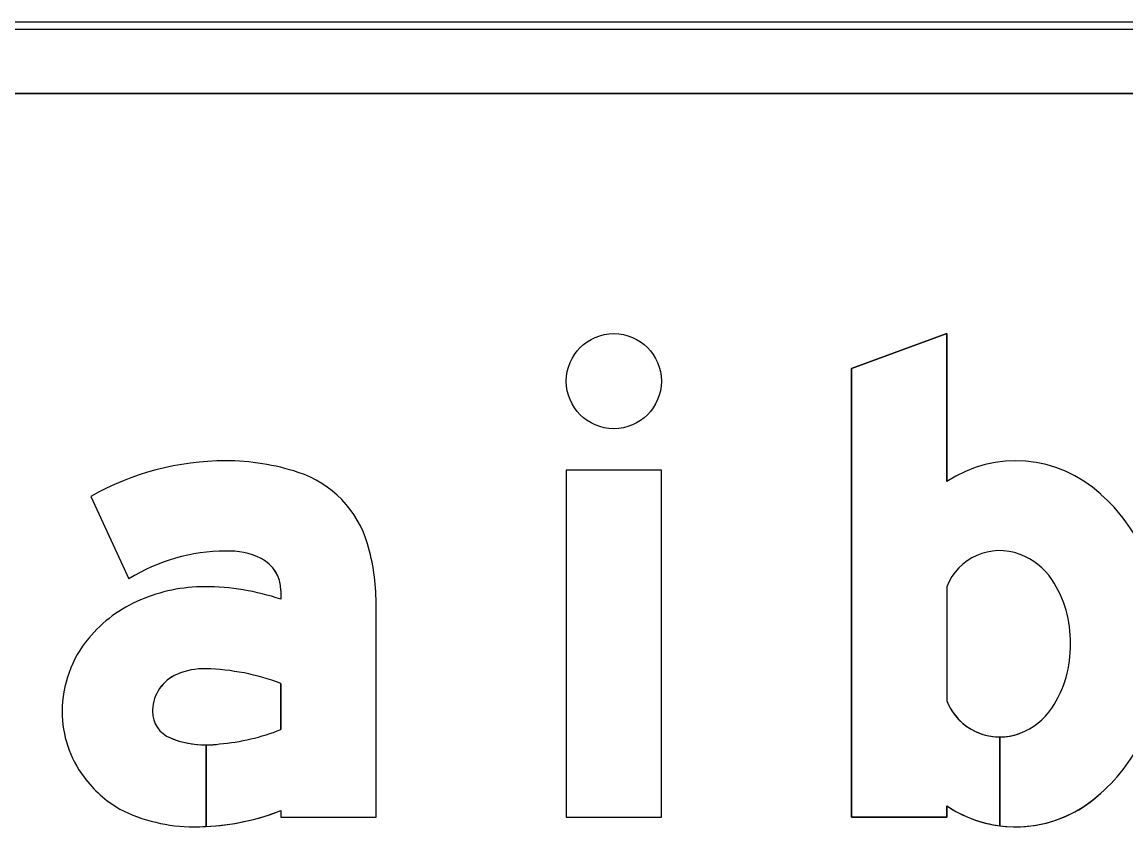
# Model space of a CAD drawing. Extents: x 1806251 to 1809821, y 414895 to 422886.
# Drawn here: x 1809677.2494 to 1809677.5581, y 415182.4222 to 415182.6505 of the extents above; entities that cross this region are included whole.
import ezdxf

# ---------------------------------------------------------------- set-up
doc = ezdxf.new("R2010")
doc.units = 0
for name, color, linetype in [('GSBWFILL', 7, 'Continuous'), ('GSCOLORFILL', 7, 'Continuous'), ('GSOUTLINE', 7, 'Continuous')]:
    doc.layers.add(name, color=color, linetype=linetype)

msp = doc.modelspace()

# ---------------------------------------------------------------- linework, layer by layer
at = {"layer": 'GSBWFILL'}
for p, q in [((1809678.4255, 415182.6505), (1809676.7655, 415182.6505)), ((1809676.7655, 415182.6305), (1809678.4255, 415182.6305)), ((1809677.50796, 415182.49248), (1809677.50796, 415182.46061)), ((1809677.52281, 415182.45048), (1809677.52281, 415182.42562)), ((1809677.52282, 415182.42562), (1809677.52282, 415182.45048))]:
    msp.add_line(p, q, dxfattribs=at)
for points in [[(1809677.50796, 415182.43117), (1809677.50796, 415182.428), (1809677.48136, 415182.428), (1809677.48136, 415182.55353), (1809677.50796, 415182.56333), (1809677.50796, 415182.52192)], [(1809677.26858, 415182.51776), (1809677.27926, 415182.49471)], [(1809677.32176, 415182.49147), (1809677.32176, 415182.48902)], [(1809677.32176, 415182.42986), (1809677.32176, 415182.428), (1809677.34836, 415182.428), (1809677.34836, 415182.48801)], [(1809677.32176, 415182.46547), (1809677.32176, 415182.45255)], [(1809677.30081, 415182.42543), (1809677.30081, 415182.44825)], [(1809677.30082, 415182.44825), (1809677.30082, 415182.42543)]]:
    msp.add_lwpolyline(points, dxfattribs=at)
msp.add_lwpolyline([(1809677.40156, 415182.428), (1809677.42816, 415182.428), (1809677.42816, 415182.52509), (1809677.40156, 415182.52509)], close=True, dxfattribs=at)
msp.add_ellipse((1809677.41486, 415182.55003), major_axis=(0, 0.0133), ratio=0.999993, dxfattribs=at)
for centre, major_axis, ratio, start_param, end_param in [((1809677.52724, 415182.49293), (0, 0.03482), 0.999996, 5.531582, 6.870178), ((1809677.30631, 415182.45151), (0, 0.07624), 0.999998, 0, 0.517719), ((1809677.30631, 415182.46265), (0, 0.0651), 0.999998, 5.96613, 6.283185), ((1809677.31728, 415182.49607), (0, 0.02992), 0.999998, 4.997165, 5.96613), ((1809677.52372, 415182.48626), (0, 0.04214), 0.999996, 5.330424, 5.578482), ((1809677.51096, 415182.47655), (0, 0.05818), 0.999996, 4.712389, 5.339507), ((1809677.28975, 415182.48801), (0, 0.05861), 0.999998, 4.712389, 4.997165), ((1809677.52281, 415182.48665), (0, 0.01596), 0.999996, 5.918977, 7.479923), ((1809677.30631, 415182.45151), (0, 0.05097), 0.999998, 0, 0.559495), ((1809677.30726, 415182.48235), (0, 0.02015), 0.999998, 5.822746, 6.330435), ((1809677.52187, 415182.48417), (0, 0.01862), 0.999996, 5.303244, 5.918977), ((1809677.31178, 415182.49147), (0, 0.00997), 0.999998, 4.712389, 5.822746), ((1809677.51182, 415182.47743), (0, 0.03072), 0.999996, 4.683658, 5.303244), ((1809677.30042, 415182.44689), (0, 0.04561), 0.999998, 0, 0.404512), ((1809677.30042, 415182.42535), (0, 0.06715), 0.999998, 5.959871, 6.283185), ((1809677.2973, 415182.45368), (0, 0.03814), 0.999998, 0.399285, 0.87593), ((1809677.29261, 415182.45759), (0, 0.03203), 0.999998, 0.87593, 1.570796), ((1809677.51182, 415182.47566), (0, 0.03072), 0.999996, 4.121534, 4.74112), ((1809677.51096, 415182.47655), (0, 0.05818), 0.999996, 4.085271, 4.712389), ((1809677.29715, 415182.45762), (0, 0.01131), 0.999998, 0.408547, 1.530785), ((1809677.3003, 415182.45034), (0, 0.01923), 0.999998, 6.259455, 6.691732), ((1809677.29891, 415182.4042), (0, 0.06539), 0.999998, 5.926185, 6.254823), ((1809677.52281, 415182.46644), (0, 0.01596), 0.999996, 1.944855, 3.141593), ((1809677.29119, 415182.45759), (0, 0.03062), 0.999998, 1.570796, 2.21394), ((1809677.29789, 415182.45759), (0, 0.01204), 0.999998, 1.530785, 1.570796), ((1809677.29383, 415182.45759), (0, 0.00798), 0.999998, 1.570796, 2.757027), ((1809677.52187, 415182.46892), (0, 0.01862), 0.999996, 3.5058, 4.121534), ((1809677.29926, 415182.50976), (0, 0.06148), 0.999998, 3.228562, 3.516221), ((1809677.52281, 415182.46644), (0, 0.01596), 0.999996, 3.142009, 3.5058), ((1809677.30081, 415182.47485), (0, 0.0266), 0.999998, 2.757027, 3.141593), ((1809677.30081, 415182.47485), (0, 0.0266), 0.999998, 3.141843, 3.28451), ((1809677.52372, 415182.46683), (0, 0.04214), 0.999996, 3.846296, 4.094354), ((1809677.29391, 415182.45962), (0, 0.03401), 0.999998, 2.21394, 2.611125), ((1809677.52724, 415182.46016), (0, 0.03482), 0.999996, 3.014213, 3.893196), ((1809677.2974, 415182.47111), (0, 0.04577), 0.999998, 2.672443, 3.141593), ((1809677.2974, 415182.49323), (0, 0.06789), 0.999998, 3.192057, 3.508644), ((1809677.52724, 415182.46016), (0, 0.03482), 0.999996, 2.5546, 3.014021), ((1809677.2974, 415182.49323), (0, 0.06789), 0.999998, 3.141593, 3.191959)]:
    msp.add_ellipse(centre, major_axis=major_axis, ratio=ratio, start_param=start_param, end_param=end_param, dxfattribs=at)
at = {"layer": 'GSCOLORFILL'}
for p, q in [((1809678.4255, 415182.6505), (1809676.7655, 415182.6505)), ((1809678.4255, 415182.6505), (1809676.7655, 415182.6505)), ((1809678.4255, 415182.6505), (1809676.7655, 415182.6505)), ((1809676.7655, 415182.6485), (1809678.4255, 415182.6485)), ((1809676.7655, 415182.6305), (1809678.4255, 415182.6305)), ((1809677.50796, 415182.49248), (1809677.50796, 415182.46061)), ((1809677.52281, 415182.45048), (1809677.52281, 415182.42562)), ((1809677.52282, 415182.42562), (1809677.52282, 415182.45048))]:
    msp.add_line(p, q, dxfattribs=at)
for points in [[(1809677.50796, 415182.43117), (1809677.50796, 415182.428), (1809677.48136, 415182.428), (1809677.48136, 415182.55353), (1809677.50796, 415182.56333), (1809677.50796, 415182.52192)], [(1809677.26858, 415182.51776), (1809677.27926, 415182.49471)], [(1809677.32176, 415182.49147), (1809677.32176, 415182.48902)], [(1809677.32176, 415182.42986), (1809677.32176, 415182.428), (1809677.34836, 415182.428), (1809677.34836, 415182.48801)], [(1809677.32176, 415182.46547), (1809677.32176, 415182.45255)], [(1809677.30081, 415182.42543), (1809677.30081, 415182.44825)], [(1809677.30082, 415182.44825), (1809677.30082, 415182.42543)]]:
    msp.add_lwpolyline(points, dxfattribs=at)
msp.add_lwpolyline([(1809677.40156, 415182.428), (1809677.42816, 415182.428), (1809677.42816, 415182.52509), (1809677.40156, 415182.52509)], close=True, dxfattribs=at)
msp.add_ellipse((1809677.41486, 415182.55003), major_axis=(0, 0.0133), ratio=0.999993, dxfattribs=at)
for centre, major_axis, ratio, start_param, end_param in [((1809677.52724, 415182.49293), (0, 0.03482), 0.999996, 5.531582, 6.870178), ((1809677.30631, 415182.45151), (0, 0.07624), 0.999998, 0, 0.517719), ((1809677.30631, 415182.46265), (0, 0.0651), 0.999998, 5.96613, 6.283185), ((1809677.31728, 415182.49607), (0, 0.02992), 0.999998, 4.997165, 5.96613), ((1809677.52372, 415182.48626), (0, 0.04214), 0.999996, 5.330424, 5.578482), ((1809677.51096, 415182.47655), (0, 0.05818), 0.999996, 4.712389, 5.339507), ((1809677.28975, 415182.48801), (0, 0.05861), 0.999998, 4.712389, 4.997165), ((1809677.52281, 415182.48665), (0, 0.01596), 0.999996, 5.918977, 7.479923), ((1809677.30631, 415182.45151), (0, 0.05097), 0.999998, 0, 0.559495), ((1809677.30726, 415182.48235), (0, 0.02015), 0.999998, 5.822746, 6.330435), ((1809677.52187, 415182.48417), (0, 0.01862), 0.999996, 5.303244, 5.918977), ((1809677.31178, 415182.49147), (0, 0.00997), 0.999998, 4.712389, 5.822746), ((1809677.51182, 415182.47743), (0, 0.03072), 0.999996, 4.683658, 5.303244), ((1809677.30042, 415182.44689), (0, 0.04561), 0.999998, 0, 0.404512), ((1809677.30042, 415182.42535), (0, 0.06715), 0.999998, 5.959871, 6.283185), ((1809677.2973, 415182.45368), (0, 0.03814), 0.999998, 0.399285, 0.87593), ((1809677.29261, 415182.45759), (0, 0.03203), 0.999998, 0.87593, 1.570796), ((1809677.51182, 415182.47566), (0, 0.03072), 0.999996, 4.121534, 4.74112), ((1809677.51096, 415182.47655), (0, 0.05818), 0.999996, 4.085271, 4.712389), ((1809677.29715, 415182.45762), (0, 0.01131), 0.999998, 0.408547, 1.530785), ((1809677.3003, 415182.45034), (0, 0.01923), 0.999998, 6.259455, 6.691732), ((1809677.29891, 415182.4042), (0, 0.06539), 0.999998, 5.926185, 6.254823), ((1809677.52281, 415182.46644), (0, 0.01596), 0.999996, 1.944855, 3.141593), ((1809677.29119, 415182.45759), (0, 0.03062), 0.999998, 1.570796, 2.21394), ((1809677.29789, 415182.45759), (0, 0.01204), 0.999998, 1.530785, 1.570796), ((1809677.29383, 415182.45759), (0, 0.00798), 0.999998, 1.570796, 2.757027), ((1809677.52187, 415182.46892), (0, 0.01862), 0.999996, 3.5058, 4.121534), ((1809677.29926, 415182.50976), (0, 0.06148), 0.999998, 3.228562, 3.516221), ((1809677.52281, 415182.46644), (0, 0.01596), 0.999996, 3.142009, 3.5058), ((1809677.30081, 415182.47485), (0, 0.0266), 0.999998, 2.757027, 3.141593), ((1809677.30081, 415182.47485), (0, 0.0266), 0.999998, 3.141843, 3.28451), ((1809677.52372, 415182.46683), (0, 0.04214), 0.999996, 3.846296, 4.094354), ((1809677.29391, 415182.45962), (0, 0.03401), 0.999998, 2.21394, 2.611125), ((1809677.52724, 415182.46016), (0, 0.03482), 0.999996, 3.014213, 3.893196), ((1809677.2974, 415182.47111), (0, 0.04577), 0.999998, 2.672443, 3.141593), ((1809677.2974, 415182.49323), (0, 0.06789), 0.999998, 3.192057, 3.508644), ((1809677.52724, 415182.46016), (0, 0.03482), 0.999996, 2.5546, 3.014021), ((1809677.2974, 415182.49323), (0, 0.06789), 0.999998, 3.141593, 3.191959)]:
    msp.add_ellipse(centre, major_axis=major_axis, ratio=ratio, start_param=start_param, end_param=end_param, dxfattribs=at)
at = {"layer": 'GSOUTLINE'}
for p, q in [((1809678.4255, 415182.6505), (1809676.7655, 415182.6505)), ((1809678.4255, 415182.6305), (1809676.7655, 415182.6305)), ((1809677.50796, 415182.49248), (1809677.50796, 415182.46061))]:
    msp.add_line(p, q, dxfattribs=at)
for points in [[(1809677.50796, 415182.52192), (1809677.50796, 415182.56333), (1809677.48136, 415182.55353), (1809677.48136, 415182.428), (1809677.50796, 415182.428), (1809677.50796, 415182.43117)], [(1809677.26858, 415182.51776), (1809677.27926, 415182.49471)], [(1809677.32176, 415182.49147), (1809677.32176, 415182.48902)], [(1809677.32176, 415182.42986), (1809677.32176, 415182.428), (1809677.34836, 415182.428), (1809677.34836, 415182.48801)], [(1809677.32176, 415182.45255), (1809677.32176, 415182.46547)]]:
    msp.add_lwpolyline(points, dxfattribs=at)
msp.add_lwpolyline([(1809677.40156, 415182.428), (1809677.42816, 415182.428), (1809677.42816, 415182.52509), (1809677.40156, 415182.52509)], close=True, dxfattribs=at)
msp.add_ellipse((1809677.41486, 415182.55003), major_axis=(0, 0.0133), ratio=0.999993, dxfattribs=at)
for centre, major_axis, ratio, start_param, end_param in [((1809677.52724, 415182.49293), (0, 0.03482), 0.999996, 5.531582, 6.870178), ((1809677.30631, 415182.45151), (0, 0.07624), 0.999998, 6.283185, 6.800904), ((1809677.30631, 415182.46265), (0, 0.0651), 0.999998, 5.96613, 6.283185), ((1809677.31728, 415182.49607), (0, 0.02993), 0.999998, 4.997165, 5.96613), ((1809677.52372, 415182.48626), (0, 0.04214), 0.999996, 5.330424, 5.578482), ((1809677.51096, 415182.47655), (0, 0.05818), 0.999996, 4.712389, 5.339507), ((1809677.28975, 415182.48801), (0, 0.05861), 0.999998, 4.712389, 4.997165), ((1809677.52281, 415182.48665), (0, 0.01596), 0.999996, 5.918977, 7.479923), ((1809677.30631, 415182.45151), (0, 0.05097), 0.999998, 0, 0.559495), ((1809677.30726, 415182.48235), (0, 0.02015), 0.999998, 5.822746, 6.330435), ((1809677.52187, 415182.48417), (0, 0.01862), 0.999996, 5.303244, 5.918977), ((1809677.31178, 415182.49147), (0, 0.00998), 0.999998, 4.712389, 5.822746), ((1809677.51182, 415182.47743), (0, 0.03072), 0.999996, 4.683658, 5.303244), ((1809677.30042, 415182.44689), (0, 0.04561), 0.999998, 0, 0.404512), ((1809677.30042, 415182.42535), (0, 0.06715), 0.999998, 5.959871, 6.283185), ((1809677.2973, 415182.45368), (0, 0.03814), 0.999998, 0.399285, 0.87593), ((1809677.29261, 415182.45759), (0, 0.03203), 0.999998, 0.87593, 1.570796), ((1809677.51182, 415182.47566), (0, 0.03072), 0.999996, 4.121534, 4.74112), ((1809677.51096, 415182.47655), (0, 0.05818), 0.999996, 4.085271, 4.712389), ((1809677.29715, 415182.45762), (0, 0.0113), 0.999998, 0.408547, 1.530785), ((1809677.3003, 415182.45034), (0, 0.01923), 0.999998, 6.25958, 6.691732), ((1809677.29891, 415182.4042), (0, 0.06539), 0.999998, 5.926185, 6.254787), ((1809677.30073, 415182.46857), (0, 0.000997), 0.999998, 6.254787, 6.25958), ((1809677.52281, 415182.46644), (0, 0.01596), 0.999996, 1.944855, 3.5058), ((1809677.29119, 415182.45759), (0, 0.03062), 0.999998, 1.570796, 2.21394), ((1809677.29789, 415182.45759), (0, 0.01204), 0.999998, 1.530785, 1.570796), ((1809677.29383, 415182.45759), (0, 0.00798), 0.999998, 1.570796, 2.757027), ((1809677.52187, 415182.46892), (0, 0.01862), 0.999996, 3.5058, 4.121534), ((1809677.29926, 415182.50976), (0, 0.06148), 0.999998, 3.228562, 3.516221), ((1809677.30081, 415182.47485), (0, 0.0266), 0.999998, 2.757027, 3.28451), ((1809677.52372, 415182.46683), (0, 0.04214), 0.999996, 3.846296, 4.094354), ((1809677.29391, 415182.45962), (0, 0.03401), 0.999998, 2.21394, 2.611125), ((1809677.52724, 415182.46016), (0, 0.03482), 0.999996, 2.5546, 3.893196), ((1809677.2974, 415182.47111), (0, 0.04577), 0.999998, 2.672443, 3.141593), ((1809677.2974, 415182.49323), (0, 0.06789), 0.999998, 3.141593, 3.508644)]:
    msp.add_ellipse(centre, major_axis=major_axis, ratio=ratio, start_param=start_param, end_param=end_param, dxfattribs=at)

doc.saveas('drawing.dxf')
